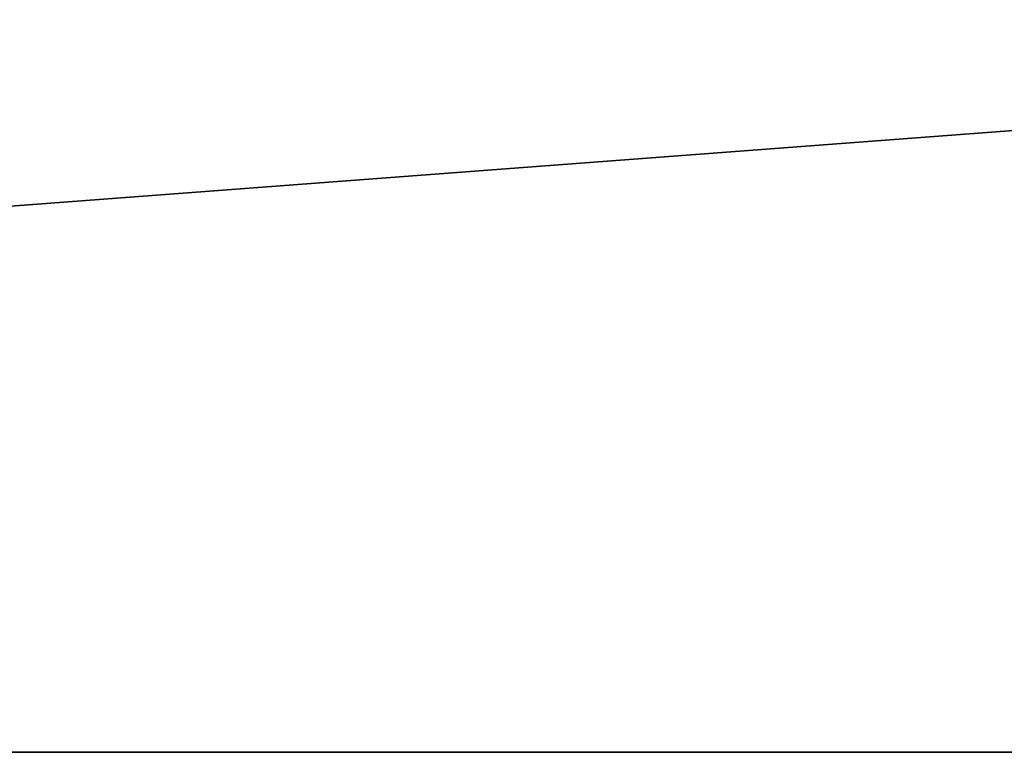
# Model space of a CAD drawing. Header units: millimetres. Extents: x -150 to 150, y -85 to 1149.
# Tile 225 of 656: x -84.308 to -83.771, y 1007.9 to 1008.3. Entities that reach past the tile are written whole.
import ezdxf

# ---------------------------------------------------------------- set-up
doc = ezdxf.new("R2010")
doc.units = ezdxf.units.MM
doc.header["$LTSCALE"] = 21.359881
doc.layers.add('9022', color=7, linetype='CONTINUOUS')
doc.layers.add('9025', color=7, linetype='CONTINUOUS')

msp = doc.modelspace()

# ---------------------------------------------------------------- linework, layer by layer
at = {"layer": '9022', "linetype": 'CONTINUOUS'}
for points in [[(-88.43379, 1007.9, 178.56739), (-68.39935, 1007.9, 166.25244), (-88.26112, 1007.9, 421.55761), (-88.43379, 1007.9, 178.56739)], [(-88.26112, 1007.9, 421.55761), (-68.39935, 1007.9, 166.25244), (-68.23326, 1007.9, 433.8322), (-88.26112, 1007.9, 421.55761)]]:
    msp.add_3dface(points, dxfattribs=at)
at = {"layer": '9025', "linetype": 'CONTINUOUS'}
for points in [[(-68.39935, 1007.9, 166.25244), (-88.43379, 1007.9, 178.56739), (-88.26112, 1009.4, 178.44239), (-68.39935, 1007.9, 166.25244)], [(-88.26112, 1007.9, 421.55761), (-68.39935, 1009.4, 433.74756), (-88.43379, 1009.4, 421.43261), (-88.26112, 1007.9, 421.55761)], [(-68.39935, 1007.9, 166.25244), (-88.26112, 1009.4, 178.44239), (-68.23326, 1009.4, 166.1678), (-68.39935, 1007.9, 166.25244)], [(-88.26112, 1007.9, 421.55761), (-68.23326, 1007.9, 433.8322), (-68.39935, 1009.4, 433.74756), (-88.26112, 1007.9, 421.55761)]]:
    msp.add_3dface(points, dxfattribs=at)

doc.saveas('drawing.dxf')
